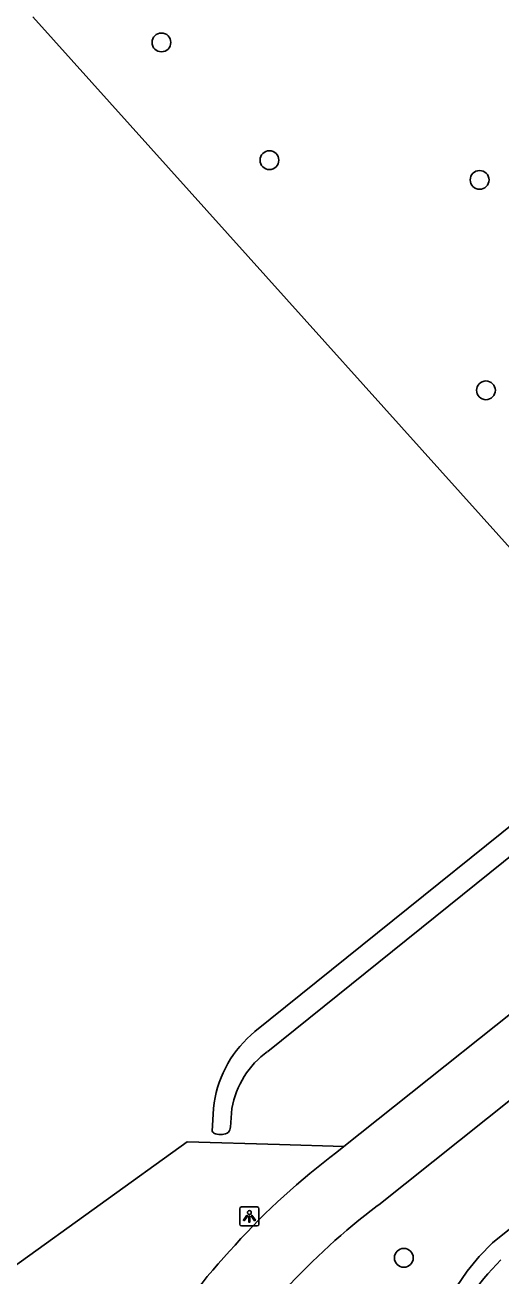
# Model space of a CAD drawing. Extents: x 157466 to 158888, y 383063 to 384677.
# Drawn here: x 158101.7 to 158126.4, y 383989.9 to 384055.1 of the extents above; entities that cross this region are included whole.
import ezdxf

# ---------------------------------------------------------------- set-up
doc = ezdxf.new("R2010")
doc.units = 0
for name, color, linetype in [('IMGEO_Boom', 7, 'Continuous'), ('IMGEO_Fietspad_gesloten', 7, 'Continuous'), ('IMGEO_Greppel_droge_sloot', 7, 'Continuous'), ('IMGEO_Groenvoorziening', 7, 'Continuous'), ('IMGEO_Lichtpunt', 7, 'Continuous'), ('IMGEO_Rijbaan_lokaal_open', 7, 'Continuous'), ('IMGEO_Voetpad_open', 7, 'Continuous')]:
    doc.layers.add(name, color=color, linetype=linetype)

msp = doc.modelspace()

# ---------------------------------------------------------------- linework, layer by layer
at = {"layer": 'IMGEO_Boom'}
for centre in [(158108.756, 384054.154), (158114.376, 384048.02), (158125.313, 384046.993), (158125.644, 384036.032), (158121.372, 383990.843)]:
    msp.add_circle(centre, 0.489, dxfattribs=at)
at = {"layer": 'IMGEO_Fietspad_gesloten'}
for points in [[(158119.988, 383993.551), (158120.067, 383993.612), (158132.749, 384003.73), (158146.134, 384014.292), (158159.232, 384024.7), (158159.545, 384024.951)], [(158139.63, 384013.618), (158130.574, 384006.472), (158118.245, 383996.636)], [(158118.245, 383996.636), (158117.884, 383996.348)]]:
    msp.add_lwpolyline(points, dxfattribs=at)
for centre, radius, start, end in [((158140.489, 383966.298), 37.603, 126.95158, 137.89358), ((158140.489, 383966.3), 34.101, 126.95484, 137.89719), ((158132.051, 383972.927), 26.908, 136.31839, 151.24356)]:
    msp.add_arc(centre, radius, start, end, dxfattribs=at)
at = {"layer": 'IMGEO_Greppel_droge_sloot'}
for points in [[(158113.618, 384002.628), (158134.442, 384019.399)], [(158135.267, 384018.48), (158114.285, 384001.594)], [(158111.405, 383997.445), (158111.466, 383998.629), (158111.498, 383998.919)], [(158112.426, 383998.629), (158112.347, 383997.658)]]:
    msp.add_lwpolyline(points, dxfattribs=at)
for centre, radius, start, end in [((158117.464, 383997.97), 6.041, 129.53988, 170.95705), ((158116.983, 383997.837), 4.626, 125.68608, 170.14002), ((158111.637, 383997.549), 0.254, 204.08726, 254.19112), ((158111.812, 383997.692), 0.536, 324.6166, 356.4168), ((158111.825, 383998.081), 0.819, 251.70419, 301.19776)]:
    msp.add_arc(centre, radius, start, end, dxfattribs=at)
at = {"layer": 'IMGEO_Groenvoorziening'}
for points in [[(158134.442, 384019.399), (158102.064, 384055.481)], [(158078.757, 383904.358), (158078.5, 383911.281), (158078.046, 383923.492), (158098.721, 383937.84), (158092.657, 383982.959), (158101.048, 383990.352), (158110.102, 383996.889), (158114.905, 383996.74), (158118.245, 383996.636)]]:
    msp.add_lwpolyline(points, dxfattribs=at)
at = {"layer": 'IMGEO_Lichtpunt'}
for p, q in [((158113.735, 383993.498), (158112.927, 383993.498)), ((158113.735, 383993.498), (158112.927, 383993.498)), ((158112.833, 383993.403), (158112.833, 383992.596)), ((158112.833, 383993.403), (158112.833, 383992.596)), ((158113.829, 383992.596), (158113.829, 383993.403)), ((158113.829, 383992.596), (158113.829, 383993.403)), ((158112.927, 383992.502), (158113.735, 383992.502)), ((158112.927, 383992.502), (158113.735, 383992.502))]:
    msp.add_line(p, q, dxfattribs=at)
for points in [[(158113.207, 383993.067), (158113.246, 383993.039), (158113.058, 383992.777), (158113.02, 383992.804), (158113.207, 383993.067)], [(158113.309, 383993.019), (158113.356, 383993.019), (158113.356, 383992.697), (158113.309, 383992.697), (158113.309, 383993.019)], [(158113.419, 383993.039), (158113.457, 383993.066), (158113.644, 383992.804), (158113.605, 383992.776), (158113.419, 383993.039)]]:
    msp.add_lwpolyline(points, dxfattribs=at)
msp.add_circle((158113.332, 383993.201), 0.0994, dxfattribs=at)
for centre, start, end in [((158112.927, 383993.403), 90, 180), ((158112.927, 383993.403), 90, 180), ((158113.735, 383993.403), 0, 90), ((158113.735, 383993.403), 0, 90), ((158112.927, 383992.596), 180, 270), ((158112.927, 383992.596), 180, 270), ((158113.735, 383992.596), 270, 0), ((158113.735, 383992.596), 270, 360)]:
    msp.add_arc(centre, 0.0946, start, end, dxfattribs=at)
at = {"layer": 'IMGEO_Rijbaan_lokaal_open'}
msp.add_arc((158133.405, 383983.414), 10.114, 133.63928, 163.56399, dxfattribs=at)
at = {"layer": 'IMGEO_Voetpad_open'}
msp.add_lwpolyline([(158124.109, 383989.327), (158124.667, 383990.146), (158125.296, 383990.911), (158125.991, 383991.617), (158134.148, 383998.184), (158134.288, 384000), (158134.317, 384000.377), (158134.329, 384000.517), (158134.355, 384000.671), (158134.394, 384000.822), (158134.447, 384000.969), (158134.469, 384001.015), (158134.513, 384001.11), (158134.592, 384001.245), (158134.682, 384001.373), (158134.783, 384001.492), (158134.894, 384001.601), (158154.563, 384017.152), (158157.275, 384016.785), (158162.607, 384021.047), (158162.713, 384021.132)], dxfattribs=at)

doc.saveas('drawing.dxf')
